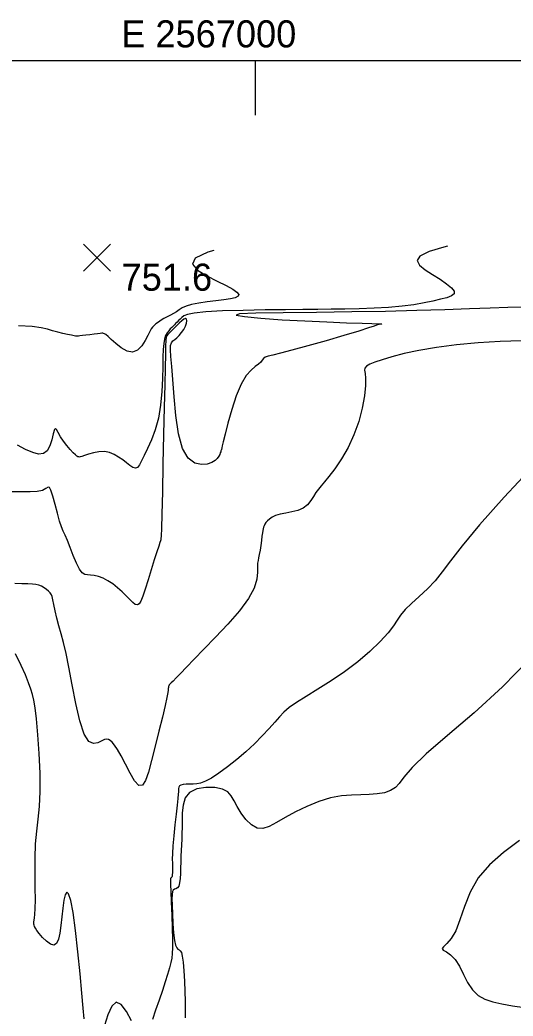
# Model space of a CAD drawing. Extents: x 2566142 to 2571431, y 418755 to 421584.
# Drawn here: x 2566869 to 2567143, y 421033 to 421584 of the extents above; entities that cross this region are included whole.
import ezdxf

# ---------------------------------------------------------------- set-up
doc = ezdxf.new("R2010")
doc.units = 0
for name, color, linetype in [('Contour_ADS_Major', 7, 'Continuous'), ('Contour_ADS_Minor', 7, 'Continuous'), ('Contour_ADS_Spot_Elevation', 7, 'Continuous'), ('Contour_ADS_State_Plane_Border', 7, 'Continuous')]:
    doc.layers.add(name, color=color, linetype=linetype)

# ---------------------------------------------------------------- blocks, each defined once
blk = doc.blocks.new('S750')
at = {"layer": 'Contour_ADS_Spot_Elevation'}
for p, q in [((-0.5, 0.498), (0.5, -0.498)), ((-0.498, -0.5), (0.498, 0.5))]:
    blk.add_line(p, q, dxfattribs=at)

msp = doc.modelspace()

# ---------------------------------------------------------------- linework, layer by layer
at = {"layer": 'Contour_ADS_Major'}
for points in [[(2567153.75, 421336.94), (2567137.79, 421319.99), (2567124.16, 421304.63), (2567114.49, 421292.99), (2567108.05, 421284.65), (2567103.53, 421278.58), (2567099.61, 421273.72), (2567095.26, 421269.24), (2567090.69, 421265.02), (2567086.39, 421261.14), (2567082.88, 421257.7), (2567080.45, 421254.69), (2567078.57, 421251.8), (2567076.51, 421248.64), (2567073.53, 421244.8), (2567069.09, 421240.02), (2567063.35, 421234.58), (2567056.67, 421228.86), (2567049.39, 421223.28), (2567041.9, 421218.17), (2567034.64, 421213.61), (2567028.07, 421209.63), (2567022.66, 421206.24), (2567018.7, 421203.42), (2567015.78, 421200.88), (2567013.32, 421198.31), (2567010.73, 421195.37), (2567007.54, 421191.83), (2567003.74, 421187.78), (2566999.41, 421183.43), (2566994.65, 421178.96), (2566989.59, 421174.58), (2566984.52, 421170.51), (2566979.73, 421167.01), (2566975.57, 421164.31), (2566972.23, 421162.57), (2566969.58, 421161.62), (2566967.38, 421161.2), (2566965.37, 421161.07), (2566963.39, 421161.01), (2566961.51, 421160.93), (2566959.87, 421160.77), (2566958.62, 421160.48), (2566957.84, 421160.02), (2566957.44, 421159.4), (2566957.3, 421158.66), (2566957.27, 421157.82), (2566957.23, 421156.83), (2566957.12, 421155.37), (2566956.89, 421153.04), (2566956.51, 421149.45), (2566955.96, 421144.38), (2566955.32, 421138.42), (2566954.7, 421132.32), (2566954.22, 421126.87)], [(2566892.14, 421082.65), (2566891.56, 421078.4), (2566890.8, 421075.04), (2566889.75, 421072.79), (2566888.28, 421071.88), (2566886.33, 421072.42), (2566884.12, 421074.01), (2566881.96, 421076.12), (2566880.12, 421078.23), (2566878.83, 421079.9), (2566878.02, 421081.15), (2566877.57, 421082.08), (2566877.32, 421082.8), (2566877.16, 421083.42), (2566877.08, 421084.04), (2566877.1, 421084.74), (2566877.21, 421085.64), (2566877.42, 421086.88), (2566877.66, 421088.87), (2566877.87, 421092.04), (2566877.95, 421096.87), (2566877.89, 421103.59), (2566877.78, 421111.57), (2566877.79, 421119.98), (2566878.07, 421127.98), (2566878.69, 421135.02), (2566879.49, 421141.65), (2566880.22, 421148.69), (2566880.64, 421156.99), (2566880.56, 421167.03), (2566880.09, 421177.9), (2566879.39, 421188.35), (2566878.62, 421197.14), (2566877.91, 421203.36), (2566877.2, 421207.57), (2566876.4, 421210.7), (2566875.42, 421213.64), (2566874.14, 421217.18), (2566872.41, 421221.55), (2566870.05, 421226.83), (2566866.9, 421233.12)], [(2566954.22, 421126.87), (2566953.96, 421122.64), (2566953.87, 421119.51), (2566953.9, 421117.15), (2566953.95, 421115.25), (2566953.97, 421113.55), (2566953.94, 421112.06), (2566953.86, 421110.84), (2566953.73, 421109.94), (2566953.53, 421109.41), (2566953.32, 421109.14), (2566953.1, 421109.01), (2566952.93, 421108.89), (2566952.82, 421108.59), (2566952.79, 421107.63), (2566952.85, 421105.47), (2566953.01, 421101.56), (2566953.25, 421095.63), (2566953.54, 421088.49), (2566953.8, 421081.22), (2566953.97, 421074.9), (2566954, 421070.32), (2566953.86, 421067.11), (2566953.53, 421064.61), (2566952.99, 421062.16), (2566952.23, 421059.2), (2566951.22, 421055.62), (2566949.95, 421051.44), (2566948.39, 421046.65), (2566946.57, 421041.34), (2566944.65, 421035.87), (2566942.86, 421030.69)], [(2566904.94, 421031.05), (2566904.46, 421036.9), (2566903.73, 421045.16), (2566902.72, 421056), (2566901.5, 421068.16), (2566900.17, 421080.01), (2566898.83, 421089.92), (2566897.56, 421096.62), (2566896.41, 421100.2), (2566895.39, 421101.1), (2566894.52, 421099.77), (2566893.81, 421096.66), (2566893.21, 421092.36), (2566892.67, 421087.49), (2566892.14, 421082.65)], [(2566931.28, 421029.96), (2566928.43, 421035.03), (2566925.48, 421038.93), (2566922.7, 421040.23), (2566920.3, 421038.01), (2566918.21, 421033.21), (2566916.31, 421027.23)]]:
    msp.add_lwpolyline(points, dxfattribs=at)
at = {"layer": 'Contour_ADS_Minor'}
for points in [[(2567106.49, 421459.08), (2567104.35, 421458.54), (2567096.28, 421456.04), (2567091.18, 421453.56), (2567089.62, 421451.06), (2567090.93, 421448.53), (2567094.12, 421445.97), (2567098.21, 421443.38), (2567102.32, 421440.77), (2567105.96, 421438.26), (2567108.72, 421435.98), (2567110.2, 421434.06), (2567110.12, 421432.59), (2567108.63, 421431.46), (2567106, 421430.52), (2567102.51, 421429.61), (2567098.36, 421428.61), (2567093.51, 421427.58), (2567087.86, 421426.6), (2567081.3, 421425.76), (2567073.82, 421425.12), (2567065.75, 421424.67), (2567057.51, 421424.37), (2567049.52, 421424.18), (2567042.02, 421424.06), (2567034.5, 421423.99), (2567026.27, 421423.92), (2567016.65, 421423.84), (2567005.28, 421423.7), (2566993.2, 421423.49), (2566981.77, 421423.16), (2566972.38, 421422.67), (2566966.02, 421422.02), (2566962.24, 421421.24), (2566960.2, 421420.38), (2566959.07, 421419.5), (2566958.15, 421418.64), (2566957.29, 421417.8), (2566956.49, 421417.01), (2566955.73, 421416.24), (2566955, 421415.51), (2566954.28, 421414.78), (2566953.53, 421414.02), (2566952.72, 421413.18), (2566951.86, 421412.23), (2566950.99, 421411.06), (2566950.19, 421409.56), (2566949.56, 421407.62), (2566949.13, 421405.13), (2566948.87, 421401.89), (2566948.71, 421397.71), (2566948.59, 421392.38), (2566948.41, 421385.83), (2566948.06, 421378.5), (2566947.36, 421370.94), (2566946.18, 421363.71), (2566944.42, 421357.28), (2566942.32, 421351.72), (2566940.16, 421347.01), (2566938.23, 421343.14), (2566936.76, 421340.08), (2566935.61, 421337.86), (2566934.57, 421336.5), (2566933.43, 421336.02), (2566932.03, 421336.41), (2566930.37, 421337.46), (2566928.47, 421338.94), (2566926.38, 421340.61), (2566924.12, 421342.24), (2566921.69, 421343.66), (2566919.06, 421344.7), (2566916.21, 421345.21), (2566913.18, 421345.09), (2566910.17, 421344.52), (2566907.45, 421343.75), (2566905.25, 421343.03), (2566903.77, 421342.55), (2566902.87, 421342.3), (2566902.34, 421342.23), (2566901.97, 421342.28), (2566901.56, 421342.41), (2566900.99, 421342.74), (2566900.15, 421343.43), (2566898.92, 421344.61), (2566897.27, 421346.38), (2566895.37, 421348.59), (2566893.47, 421351.03), (2566891.82, 421353.5), (2566890.59, 421355.75), (2566889.71, 421357.43), (2566889.05, 421358.12), (2566888.48, 421357.41), (2566887.86, 421355.11), (2566887.07, 421351.83), (2566885.97, 421348.39), (2566884.45, 421345.6), (2566882.39, 421344.1), (2566879.74, 421343.88), (2566876.48, 421344.73), (2566872.58, 421346.43), (2566868.02, 421348.81)], [(2566976.97, 421456.6), (2566973.52, 421455.67), (2566966.57, 421452.47), (2566965.08, 421449.13), (2566967.83, 421445.78), (2566973.02, 421442.58), (2566978.82, 421439.69), (2566983.72, 421437.25), (2566987.37, 421435.23), (2566989.73, 421433.6), (2566990.74, 421432.3), (2566990.4, 421431.29), (2566988.81, 421430.49), (2566986.11, 421429.84), (2566982.43, 421429.27), (2566977.97, 421428.71), (2566973.17, 421428.13), (2566968.53, 421427.47), (2566964.54, 421426.71), (2566961.56, 421425.81), (2566959.4, 421424.82), (2566957.72, 421423.78), (2566956.19, 421422.76), (2566954.55, 421421.78), (2566952.8, 421420.84), (2566951.01, 421419.92), (2566949.26, 421418.97), (2566947.62, 421418), (2566946.13, 421417.01), (2566944.83, 421416.04), (2566943.77, 421415.12), (2566942.95, 421414.23), (2566942.23, 421413.18), (2566941.43, 421411.74), (2566940.36, 421409.65), (2566938.88, 421406.85), (2566936.96, 421403.89), (2566934.62, 421401.47), (2566931.87, 421400.3), (2566928.77, 421400.87), (2566925.58, 421402.71), (2566922.58, 421405.13), (2566920.07, 421407.42), (2566918.28, 421409.05), (2566917.08, 421410.03), (2566916.31, 421410.54), (2566915.78, 421410.76), (2566915.31, 421410.82), (2566914.72, 421410.78), (2566913.83, 421410.66), (2566912.46, 421410.46), (2566910.51, 421410.22), (2566908.24, 421409.96), (2566905.97, 421409.71), (2566904.04, 421409.49), (2566902.7, 421409.32), (2566901.87, 421409.21), (2566901.38, 421409.15), (2566901.07, 421409.14), (2566900.76, 421409.17), (2566900.28, 421409.26), (2566899.42, 421409.44), (2566897.98, 421409.74), (2566895.86, 421410.17), (2566893.24, 421410.72), (2566890.36, 421411.39), (2566887.5, 421412.16), (2566884.7, 421413), (2566881.25, 421413.82), (2566876.21, 421414.5), (2566868.66, 421414.94)], [(2567148.03, 421425.27), (2567139.88, 421425), (2567130.17, 421424.68), (2567118.59, 421424.28), (2567104.95, 421423.84), (2567089.37, 421423.38), (2567072.09, 421422.95), (2567053.35, 421422.61), (2567033.74, 421422.38), (2567015.25, 421422.18), (2567000.23, 421421.92), (2566991.04, 421421.49)], [(2566991.04, 421421.49), (2566989.33, 421420.83), (2566993.94, 421420.01), (2567003.01, 421419.14), (2567014.69, 421418.31), (2567027.26, 421417.61), (2567039.54, 421417.06), (2567050.49, 421416.64), (2567059.08, 421416.34), (2567064.57, 421416.16), (2567067.51, 421416.06), (2567068.77, 421416.02), (2567069.2, 421416.01), (2567069.52, 421416), (2567069.81, 421415.99), (2567070.01, 421415.97), (2567070.04, 421415.95), (2567069.88, 421415.92), (2567069.56, 421415.89), (2567069.19, 421415.86), (2567068.83, 421415.82), (2567068.54, 421415.78), (2567068.3, 421415.72), (2567068.04, 421415.63), (2567067.72, 421415.48), (2567067.15, 421415.24), (2567065.71, 421414.72), (2567062.64, 421413.72), (2567057.19, 421412.03), (2567048.98, 421409.57), (2567039.1, 421406.67), (2567029.01, 421403.79), (2567020.2, 421401.36), (2567013.78, 421399.72), (2567009.54, 421398.72), (2567006.94, 421398.07), (2567005.43, 421397.49), (2567004.48, 421396.77), (2567003.77, 421395.87), (2567002.96, 421394.82), (2567001.74, 421393.67), (2566999.9, 421392.33), (2566997.53, 421390.39), (2566994.86, 421387.34), (2566992.07, 421382.65), (2566989.36, 421376.08), (2566986.87, 421368.5), (2566984.75, 421361.04), (2566983.13, 421354.84), (2566982.11, 421350.74), (2566981.56, 421348.44), (2566981.32, 421347.37), (2566981.24, 421346.92), (2566981.16, 421346.61), (2566981.07, 421346.31), (2566980.97, 421345.98), (2566980.85, 421345.59), (2566980.71, 421345.1), (2566980.5, 421344.48), (2566980.16, 421343.69), (2566979.62, 421342.7), (2566978.8, 421341.51), (2566977.57, 421340.26), (2566975.78, 421339.13), (2566973.27, 421338.29), (2566970, 421338.01), (2566966.32, 421338.9), (2566962.7, 421341.65), (2566959.6, 421346.94), (2566957.37, 421355.14), (2566955.89, 421365.16), (2566954.91, 421375.62), (2566954.21, 421385.1), (2566953.59, 421392.48), (2566953.1, 421397.85), (2566952.84, 421401.58), (2566952.9, 421404.03), (2566953.35, 421405.58), (2566954.14, 421406.57), (2566955.2, 421407.35), (2566956.43, 421408.25), (2566957.74, 421409.54), (2566959.04, 421411.14), (2566960.2, 421412.91), (2566961.11, 421414.7), (2566961.67, 421416.35), (2566961.87, 421417.71), (2566961.7, 421418.64), (2566961.17, 421418.99), (2566960.3, 421418.66), (2566959.15, 421417.78), (2566957.81, 421416.53), (2566956.36, 421415.09), (2566954.91, 421413.63), (2566953.53, 421412.26), (2566952.32, 421411.07), (2566951.38, 421410.13), (2566950.77, 421409.45), (2566950.43, 421408.55), (2566950.25, 421406.88), (2566950.14, 421403.87)], [(2567147.55, 421406.7), (2567135.71, 421406.21), (2567123.45, 421405.42), (2567111.41, 421404.33), (2567100.27, 421402.94), (2567090.55, 421401.3), (2567082.33, 421399.52), (2567075.56, 421397.74), (2567070.19, 421396.13), (2567066.16, 421394.78), (2567063.34, 421393.63), (2567061.56, 421392.58), (2567060.68, 421391.52), (2567060.51, 421390.29), (2567060.73, 421388.54), (2567061.01, 421385.86), (2567061, 421381.82), (2567060.41, 421376.2), (2567059.17, 421369.39), (2567057.24, 421361.96), (2567054.6, 421354.48), (2567051.28, 421347.47), (2567047.6, 421341.17), (2567043.96, 421335.78), (2567040.74, 421331.5), (2567038.23, 421328.42), (2567036.34, 421326.2), (2567034.84, 421324.4), (2567033.53, 421322.58), (2567032.21, 421320.42), (2567030.7, 421318.06), (2567028.84, 421315.81), (2567026.46, 421313.94), (2567023.47, 421312.66), (2567020.12, 421311.81), (2567016.74, 421311.19), (2567013.66, 421310.57), (2567011.15, 421309.78), (2567009.19, 421308.85), (2567007.7, 421307.84), (2567006.59, 421306.83), (2567005.78, 421305.88), (2567005.2, 421304.99), (2567004.8, 421304.14), (2567004.51, 421303.33), (2567004.26, 421302.51), (2567004.04, 421301.53), (2567003.81, 421300.23), (2567003.55, 421298.43), (2567003.23, 421296.04), (2567002.88, 421293.31), (2567002.5, 421290.6), (2567002.11, 421288.24), (2567001.73, 421286.46), (2567001.4, 421284.98), (2567001.17, 421283.4), (2567001.08, 421281.31), (2567001.08, 421278.38), (2567000.66, 421274.52), (2566999.22, 421269.67), (2566996.16, 421263.82), (2566991.12, 421257.01), (2566984.73, 421249.7), (2566977.85, 421242.46), (2566971.35, 421235.84), (2566965.95, 421230.28), (2566961.68, 421225.82), (2566958.4, 421222.36), (2566956, 421219.84), (2566954.33, 421218.13), (2566953.24, 421217.05), (2566952.59, 421216.39), (2566952.21, 421215.94), (2566951.96, 421215.51), (2566951.81, 421215.04), (2566951.72, 421214.53), (2566951.67, 421213.93), (2566951.62, 421213.15), (2566951.42, 421211.72), (2566950.91, 421209.07), (2566949.94, 421204.66)], [(2566950.14, 421403.87), (2566950.03, 421399), (2566949.87, 421391.91), (2566949.67, 421382.29), (2566949.4, 421369.84), (2566949.07, 421354.63), (2566948.7, 421338.31), (2566948.35, 421322.95), (2566948.05, 421310.58), (2566947.84, 421302.7), (2566947.69, 421298.57), (2566947.57, 421296.89), (2566947.45, 421296.36), (2566947.27, 421295.85), (2566946.93, 421294.84), (2566946.32, 421292.94), (2566945.34, 421289.8), (2566943.91, 421285.23), (2566942.21, 421279.76), (2566940.45, 421274.13), (2566938.85, 421269.06), (2566937.56, 421265.15), (2566936.5, 421262.44), (2566935.54, 421260.84), (2566934.54, 421260.27), (2566933.37, 421260.62), (2566931.98, 421261.71), (2566930.33, 421263.37), (2566928.37, 421265.39), (2566926.09, 421267.59), (2566923.56, 421269.81), (2566920.88, 421271.9), (2566918.16, 421273.68), (2566915.48, 421275.04), (2566912.93, 421275.99), (2566910.58, 421276.57), (2566908.52, 421276.83), (2566906.79, 421276.88), (2566905.29, 421277.12), (2566903.86, 421278.01), (2566902.36, 421280.02), (2566900.7, 421283.43), (2566898.95, 421287.72), (2566897.25, 421292.16), (2566895.74, 421296.06), (2566894.5, 421298.92), (2566893.44, 421301.2), (2566892.44, 421303.58), (2566891.37, 421306.73), (2566890.15, 421311.08), (2566888.85, 421315.99), (2566887.62, 421320.58), (2566886.59, 421323.94), (2566885.8, 421325.44), (2566884.99, 421325.48), (2566883.81, 421324.71), (2566881.89, 421323.77), (2566878.97, 421323.18), (2566875.1, 421322.94), (2566870.41, 421322.94), (2566865.02, 421323.04)], [(2566949.94, 421204.66), (2566948.41, 421198.18), (2566946.48, 421190.31), (2566944.4, 421182), (2566942.4, 421174.19), (2566940.64, 421167.7), (2566939, 421163), (2566937.29, 421160.43), (2566935.33, 421160.32), (2566932.99, 421162.81), (2566930.43, 421167.07), (2566927.86, 421172.05), (2566925.51, 421176.72), (2566923.53, 421180.24), (2566921.92, 421182.66), (2566920.59, 421184.22), (2566919.49, 421185.19), (2566918.53, 421185.77), (2566917.53, 421185.96), (2566916.34, 421185.72), (2566914.76, 421185.01), (2566912.68, 421183.97), (2566910.24, 421183.51), (2566907.63, 421184.7), (2566905.03, 421188.65), (2566902.62, 421196), (2566900.41, 421205.65), (2566898.41, 421216.08), (2566896.6, 421225.74), (2566894.98, 421233.46), (2566893.52, 421239.47), (2566892.21, 421244.36), (2566891.02, 421248.7), (2566889.93, 421252.95), (2566888.98, 421256.96), (2566888.19, 421260.46), (2566887.61, 421263.16), (2566887.24, 421264.88), (2566886.96, 421265.87), (2566886.62, 421266.47), (2566886.08, 421267.04), (2566885.23, 421267.84), (2566884.11, 421268.8), (2566882.81, 421269.78), (2566881.41, 421270.63), (2566879.95, 421271.23), (2566878.29, 421271.62), (2566876.28, 421271.84), (2566873.73, 421271.96), (2566870.5, 421272.04), (2566866.56, 421272.08)], [(2567152.02, 421230.42), (2567136.94, 421214.91), (2567121.14, 421200.58), (2567106.4, 421188.01), (2567094.52, 421177.76), (2567086.76, 421170.2), (2567082.27, 421164.95), (2567079.67, 421161.45), (2567077.59, 421159.11), (2567074.9, 421157.44), (2567071.48, 421156.29), (2567067.49, 421155.58), (2567063.07, 421155.23), (2567058.32, 421155.12), (2567053.21, 421154.98), (2567047.68, 421154.49), (2567041.66, 421153.34), (2567035.17, 421151.31), (2567028.52, 421148.62), (2567022.13, 421145.58), (2567016.39, 421142.51), (2567011.6, 421139.72), (2567007.6, 421137.57), (2567004.12, 421136.42), (2567000.89, 421136.63), (2566997.72, 421138.4), (2566994.69, 421141.35), (2566991.99, 421144.92), (2566989.79, 421148.55), (2566988.13, 421151.79), (2566986.59, 421154.5), (2566984.61, 421156.66), (2566981.65, 421158.22), (2566977.37, 421159.12), (2566972.38, 421159.24), (2566967.48, 421158.4), (2566963.49, 421156.46), (2566961.01, 421153.35), (2566959.81, 421149.42), (2566959.42, 421145.12), (2566959.39, 421140.92), (2566959.34, 421137.14), (2566959.22, 421133.75), (2566959.07, 421130.57), (2566958.92, 421127.46)], [(2567146.43, 421129.77), (2567137.5, 421123.05), (2567129.73, 421116.26), (2567123.5, 421109.03), (2567123.5, 421109.03), (2567119, 421101.18), (2567115.8, 421093.22), (2567113.34, 421085.84), (2567111.06, 421079.74), (2567108.54, 421075.43), (2567106.12, 421072.64), (2567104.27, 421070.95), (2567103.49, 421069.9), (2567104.12, 421069.07), (2567105.84, 421068.06), (2567108.18, 421066.46), (2567110.69, 421063.89), (2567113.01, 421060.13), (2567115.24, 421055.63), (2567117.57, 421051.04), (2567120.23, 421047), (2567123.38, 421043.99), (2567127.12, 421041.89), (2567131.52, 421040.41), (2567136.62, 421039.27), (2567142.51, 421038.25), (2567149.21, 421037.36)], [(2566958.92, 421127.46), (2566958.79, 421124.28), (2566958.68, 421121.05), (2566958.59, 421117.81), (2566958.5, 421114.61), (2566958.4, 421111.51), (2566958.24, 421108.68), (2566957.95, 421106.3), (2566957.45, 421104.56), (2566956.73, 421103.57), (2566955.88, 421103.07), (2566955.04, 421102.77), (2566954.35, 421102.34), (2566953.91, 421101.47), (2566953.71, 421099.93), (2566953.68, 421097.48), (2566953.78, 421093.91), (2566953.97, 421089.14), (2566954.25, 421083.79), (2566954.61, 421078.63), (2566955.09, 421074.42), (2566955.67, 421071.73), (2566956.33, 421070.29), (2566957.02, 421069.63), (2566957.69, 421069.27), (2566958.32, 421068.74), (2566958.89, 421067.66), (2566959.4, 421065.66), (2566959.85, 421062.37), (2566960.24, 421057.6), (2566960.56, 421051.91), (2566960.81, 421046.05), (2566960.99, 421040.78), (2566961.08, 421036.67), (2566961.09, 421033.67), (2566961.02, 421031.58)]]:
    msp.add_lwpolyline(points, dxfattribs=at)
at = {"layer": 'Contour_ADS_State_Plane_Border'}
msp.add_line((2567000, 421531.67), (2567000, 421561.67), dxfattribs=at)
msp.add_lwpolyline([(2566164.43, 418777.5), (2571407.81, 418777.5), (2571407.81, 421561.67), (2566164.43, 421561.67), (2566164.43, 418777.5)], close=True, dxfattribs=at)

# ---------------------------------------------------------------- block references
at = {"layer": 'Contour_ADS_Spot_Elevation', "xscale": 15, "yscale": 15}
msp.add_blockref('S750', (2566912.09, 421452.69), dxfattribs=at)

# ---------------------------------------------------------------- texts
at = {"layer": 'Contour_ADS_Spot_Elevation'}
msp.add_text('751.6', height=15, dxfattribs=at).set_placement((2566925.74, 421434.39))
at = {"layer": 'Contour_ADS_State_Plane_Border'}
msp.add_text(' E 2567000', height=15, dxfattribs=at).set_placement((2566920, 421569.17))

doc.saveas('drawing.dxf')
